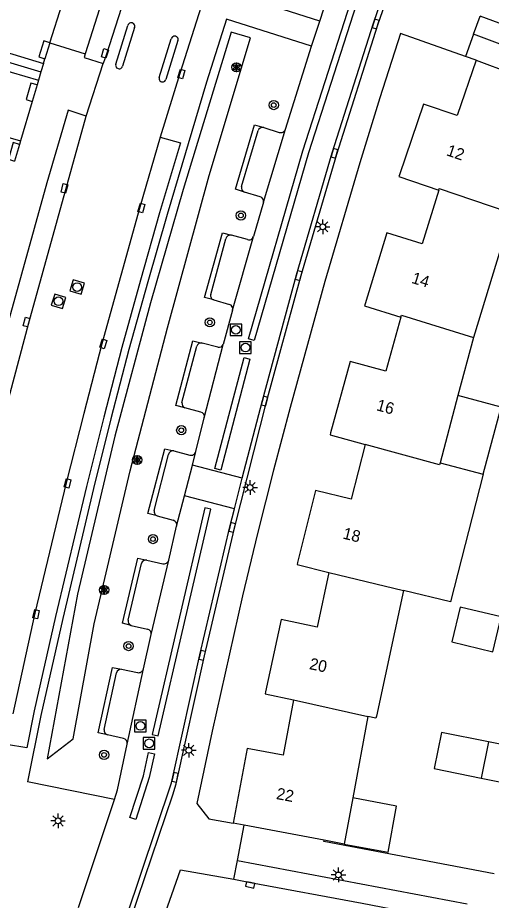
# Model space of a CAD drawing. Extents: x 124000 to 128010, y 398999 to 403000.
# Drawn here: x 126897.5 to 126938.3, y 399140.9 to 399216.9 of the extents above; entities that cross this region are included whole.
import ezdxf

# ---------------------------------------------------------------- set-up
doc = ezdxf.new("R2010")
doc.units = 0
for name, color, linetype in [('gg-afsc-muur', 7, 'Continuous'), ('gg-anno-huisnummerreeks BGT', 7, 'Continuous'), ('gg-bbg-gedigitaliseerde bebouwing', 7, 'Continuous'), ('gg-bbg-gedigitaliseerde bijgebouw', 7, 'Continuous'), ('gg-bbg-hoofdgebouw', 7, 'Continuous'), ('gg-bbg-luifel en loopbrug', 7, 'Continuous'), ('gg-bbg-onder overbouw', 7, 'Continuous'), ('gg-bbg-pand overbouw', 7, 'Continuous'), ('gg-bbg-tussenscheiding', 7, 'Continuous'), ('gg-bbg-tussenscheiding niveau 01', 7, 'Continuous'), ('gg-knt-verharding', 7, 'Continuous'), ('gg-knt-verharding nz', 7, 'Continuous'), ('gt-grn-groengrens', 7, 'Continuous'), ('gt-grn-weggrens', 7, 'Continuous'), ('gt-symb-boom', 7, 'Continuous'), ('gt-symb-kolk', 7, 'Continuous'), ('gt-symb-kolk center center', 7, 'Continuous'), ('gt-symb-lichtmast', 7, 'Continuous'), ('gt-symb-rioolschacht', 7, 'Continuous'), ('gt-symb-solitaire heester', 7, 'Continuous')]:
    doc.layers.add(name, color=color, linetype=linetype)

# ---------------------------------------------------------------- blocks, each defined once
blk = doc.blocks.new('gt0-BOOM')
at = {"layer": 'gt-symb-boom'}
for radius in [0.4, 0.2]:
    blk.add_circle((0, 0), radius, dxfattribs=at)
blk = doc.blocks.new('gt0-KOLK')
at = {"layer": 'gt-symb-kolk'}
blk.add_lwpolyline([(0, 0), (0.375, 0), (0.375, 0.4), (-0.375, 0.4), (-0.375, 0), (0, 0)], dxfattribs=at)
blk = doc.blocks.new('gt0-SH')
at = {"layer": 'gt-symb-solitaire heester'}
blk.add_circle((0, 0), 0.4, dxfattribs=at)
for centre, start, end in [((-0.346, 0.2), 270, 30), ((-0.346, -0.2), 330, 90), ((0, 0.4), 210, 330), ((0.346, 0.2), 150, 270), ((0.346, -0.2), 90, 210), ((0, -0.4), 30, 150)]:
    blk.add_arc(centre, 0.4, start, end, dxfattribs=at)
blk = doc.blocks.new('gt0-KOLKCC')
at = {"layer": 'gt-symb-kolk center center'}
blk.add_lwpolyline([(-0.375, 0.2), (0.375, 0.2), (0.375, -0.2), (-0.375, -0.2)], close=True, dxfattribs=at)
blk = doc.blocks.new('gt0-LMAST')
at = {"layer": 'gt-symb-lichtmast'}
for p, q in [((-0.182, 0.173), (-0.447, 0.438)), ((-0.005, 0.246), (-0.005, 0.621)), ((0.172, 0.173), (0.437, 0.438)), ((-0.255, -0.004), (-0.63, -0.004)), ((-0.182, -0.181), (-0.447, -0.446)), ((-0.005, -0.254), (-0.005, -0.629)), ((0.437, -0.446), (0.172, -0.181)), ((0.245, -0.004), (0.62, -0.004))]:
    blk.add_line(p, q, dxfattribs=at)
blk.add_circle((-0.005, -0.004), 0.25, dxfattribs=at)
blk = doc.blocks.new('gt0-RS')
at = {"layer": 'gt-symb-rioolschacht'}
blk.add_lwpolyline([(-0.5, -0.5), (0.5, -0.5), (0.5, 0.5), (-0.5, 0.5)], close=True, dxfattribs=at)
blk.add_circle((0, 0), 0.375, dxfattribs=at)

msp = doc.modelspace()

# ---------------------------------------------------------------- linework, layer by layer
at = {"layer": 'gg-afsc-muur'}
msp.add_lwpolyline([(126938.534, 399143.158), (126923.866, 399145.935), (126923.874, 399146.051)], dxfattribs=at)
at = {"layer": 'gg-bbg-gedigitaliseerde bebouwing'}
msp.add_line((126933.873, 399178.555), (126937.58, 399177.571), dxfattribs=at)
msp.add_lwpolyline([(126937.58, 399177.571), (126934.755, 399166.583), (126930.713, 399167.562)], dxfattribs=at)
at = {"layer": 'gg-bbg-gedigitaliseerde bijgebouw'}
msp.add_line((126938.031, 399154.516), (126937.405, 399151.406), dxfattribs=at)
msp.add_lwpolyline([(126937.405, 399151.406), (126940.397, 399150.804), (126941.023, 399153.915), (126938.031, 399154.516)], dxfattribs=at)
at = {"layer": 'gg-bbg-hoofdgebouw'}
for p, q in [((126900.27, 399214.74), (126901.335, 399218.057)), ((126899.713, 399212.951), (126899.833, 399213.349)), ((126936.966, 399213.241), (126943.297, 399210.86)), ((126899.275, 399211.505), (126899.159, 399211.103)), ((126898.731, 399209.688), (126897.722, 399206.277)), ((126897.722, 399206.277), (126897.636, 399205.985)), ((126940.024, 399200.06), (126936.736, 399189.343)), ((126936.736, 399189.343), (126935.409, 399184.343)), ((126935.409, 399184.343), (126933.873, 399178.555)), ((126930.713, 399167.562), (126928.382, 399156.746)), ((126927.653, 399156.707), (126926.346, 399149.69)), ((126926.346, 399149.69), (126925.608, 399145.724)), ((126916.986, 399147.352), (126916.037, 399147.531)), ((126923.874, 399146.051), (126916.986, 399147.352)), ((126925.608, 399145.724), (126923.874, 399146.051))]:
    msp.add_line(p, q, dxfattribs=at)
for points in [[(126936.966, 399213.241), (126935.337, 399208.459), (126932.429, 399209.439), (126930.374, 399203.368)], [(126930.374, 399203.368), (126930.319, 399203.207), (126933.757, 399202.043)], [(126933.757, 399202.043), (126932.329, 399197.422), (126929.289, 399198.354), (126927.415, 399192.24)], [(126927.415, 399192.24), (126927.365, 399192.077), (126930.501, 399191.116)], [(126930.501, 399191.116), (126929.192, 399186.443), (126926.125, 399187.284), (126924.436, 399181.126)], [(126924.436, 399181.126), (126924.391, 399180.962), (126927.41, 399180.134)], [(126927.41, 399180.134), (126926.208, 399175.418), (126923.131, 399176.179), (126921.594, 399169.967)], [(126921.594, 399169.967), (126921.553, 399169.802), (126924.3, 399169.122)], [(126924.3, 399169.122), (126923.285, 399164.403), (126920.177, 399165.075), (126918.828, 399158.834)], [(126918.828, 399158.834), (126918.792, 399158.668), (126921.245, 399158.138)], [(126921.245, 399158.138), (126920.351, 399153.37), (126917.245, 399153.954), (126916.037, 399147.531)], [(126928.382, 399156.746), (126928.344, 399156.57), (126927.653, 399156.707)]]:
    msp.add_lwpolyline(points, dxfattribs=at)
at = {"layer": 'gg-bbg-luifel en loopbrug'}
for points in [[(126937.58, 399177.571), (126939.116, 399183.359), (126935.409, 399184.343)], [(126935.611, 399166.126), (126934.889, 399163.137), (126938.397, 399162.29), (126939.119, 399165.278), (126935.611, 399166.126)], [(126938.031, 399154.516), (126933.997, 399155.327), (126933.371, 399152.217), (126937.405, 399151.406)], [(126925.608, 399145.724), (126929.385, 399145.021), (126930.123, 399148.987), (126926.346, 399149.69)]]:
    msp.add_lwpolyline(points, dxfattribs=at)
at = {"layer": 'gg-bbg-onder overbouw'}
for p, q in [((126890.123, 399215.874), (126899.713, 399212.951)), ((126889.647, 399214.378), (126899.275, 399211.505))]:
    msp.add_line(p, q, dxfattribs=at)
for points in [[(126900.27, 399214.74), (126899.755, 399214.902), (126899.318, 399213.511), (126899.833, 399213.349)], [(126899.159, 399211.103), (126898.633, 399211.262), (126898.214, 399209.844), (126898.731, 399209.688)], [(126897.636, 399205.985), (126897.098, 399206.141), (126896.692, 399204.702), (126897.22, 399204.549)]]:
    msp.add_lwpolyline(points, dxfattribs=at)
at = {"layer": 'gg-bbg-pand overbouw'}
for p, q in [((126900.27, 399214.74), (126899.833, 399213.349)), ((126899.713, 399212.951), (126899.494, 399212.228)), ((126899.494, 399212.228), (126899.275, 399211.505)), ((126899.159, 399211.103), (126898.731, 399209.688)), ((126897.636, 399205.985), (126897.22, 399204.549))]:
    msp.add_line(p, q, dxfattribs=at)
at = {"layer": 'gg-bbg-tussenscheiding'}
for p, q in [((126888.105, 399209.103), (126897.722, 399206.277)), ((126924.3, 399169.122), (126930.713, 399167.562)), ((126921.245, 399158.138), (126927.653, 399156.707))]:
    msp.add_line(p, q, dxfattribs=at)
for points in [[(126933.757, 399202.043), (126933.803, 399202.192), (126939.614, 399200.201), (126939.671, 399200.366)], [(126930.501, 399191.116), (126930.543, 399191.268), (126936.736, 399189.343)], [(126933.873, 399178.555), (126933.83, 399178.391), (126927.41, 399180.134)]]:
    msp.add_lwpolyline(points, dxfattribs=at)
at = {"layer": 'gg-bbg-tussenscheiding niveau 01'}
msp.add_line((126889.885, 399215.126), (126899.494, 399212.228), dxfattribs=at)
at = {"layer": 'gg-knt-verharding'}
for p, q in [((126923.5, 399216.583), (126914.519, 399219.495)), ((126936.745, 399215.479), (126937.308, 399217.034)), ((126905.942, 399212.882), (126906.982, 399216.224)), ((126922.796, 399214.441), (126915.481, 399216.778)), ((126922.796, 399214.441), (126923.5, 399216.583)), ((126907.564, 399216.054), (126906.521, 399212.714)), ((126936.055, 399213.564), (126930.459, 399215.548)), ((126909.677, 399211.751), (126910.721, 399215.073)), ((126911.296, 399214.919), (126910.257, 399211.575)), ((126920.549, 399207.287), (126922.796, 399214.441)), ((126936.966, 399213.241), (126936.055, 399213.564)), ((126903.399, 399208.422), (126904.848, 399212.942)), ((126916.77, 399202.358), (126918.194, 399207.169)), ((126918.667, 399201.016), (126920.549, 399207.287)), ((126918.678, 399207.432), (126920.015, 399207.021)), ((126918.389, 399201.468), (126917.028, 399201.877)), ((126918.667, 399201.016), (126917.789, 399198.036)), ((126914.113, 399193.068), (126915.415, 399197.857)), ((126917.28, 399197.789), (126915.91, 399198.155)), ((126915.997, 399191.698), (126917.789, 399198.036)), ((126914.371, 399192.592), (126915.728, 399192.199)), ((126915.997, 399191.698), (126915.177, 399188.754)), ((126914.742, 399188.522), (126913.374, 399188.868)), ((126913.563, 399182.429), (126915.177, 399188.754)), ((126911.638, 399183.738), (126912.919, 399188.59)), ((126913.272, 399182.929), (126911.901, 399183.281)), ((126912.826, 399179.52), (126913.563, 399182.429)), ((126909.255, 399174.44), (126910.488, 399179.287)), ((126910.952, 399179.576), (126912.313, 399179.217)), ((126912.535, 399178.357), (126912.826, 399179.52)), ((126911.86, 399175.702), (126912.535, 399178.357)), ((126916.838, 399177.239), (126912.535, 399178.357)), ((126916.171, 399174.585), (126916.838, 399177.239)), ((126911.184, 399173.094), (126911.86, 399175.702)), ((126916.171, 399174.585), (126911.86, 399175.702)), ((126909.519, 399173.992), (126910.89, 399173.615)), ((126910.5, 399170.166), (126911.184, 399173.094)), ((126907.019, 399165.008), (126908.16, 399169.881)), ((126908.62, 399170.178), (126909.982, 399169.869)), ((126908.984, 399163.772), (126910.5, 399170.166)), ((126907.254, 399164.558), (126908.669, 399164.233)), ((126908.321, 399160.808), (126908.984, 399163.772)), ((126906.446, 399160.773), (126907.815, 399160.493)), ((126906.919, 399154.33), (126908.321, 399160.808)), ((126904.937, 399155.577), (126905.993, 399160.468)), ((126906.608, 399154.821), (126905.239, 399155.134)), ((126905.835, 399149.546), (126898.328, 399151.089)), ((126902.725, 399140.247), (126905.835, 399149.546)), ((126916.105, 399142.697), (126916.41, 399144.308)), ((126916.41, 399144.308), (126936.19, 399140.564))]:
    msp.add_line(p, q, dxfattribs=at)
for points in [[(126932.45, 399290.928), (126925.095, 399273.503), (126922.624, 399267.504), (126918.194, 399256.302), (126913.85, 399245.067), (126912.12, 399240.391), (126910.462, 399235.689), (126906.992, 399225.349), (126903.31, 399213.773)], [(126916.838, 399177.239), (126918.564, 399183.924), (126921.5, 399194.738), (126924.581, 399205.262), (126928.135, 399216.42), (126933.562, 399232.275), (126937.293, 399242.47), (126941.206, 399252.505), (126944.493, 399260.572), (126944.671, 399261.029)], [(126923.5, 399216.583), (126925.425, 399222.559), (126927.473, 399228.504), (126928.724, 399232.054), (126931.13, 399238.726)], [(126919.279, 399235.564), (126914.931, 399223.03), (126911.457, 399212.099), (126909.772, 399206.614)], [(126907.244, 399139.286), (126910.851, 399149.947), (126911.146, 399150.9), (126913.578, 399161.946), (126916.166, 399172.931), (126918.909, 399183.821), (126921.888, 399194.616), (126924.973, 399205.131), (126928.516, 399216.289), (126929.729, 399219.852)], [(126915.481, 399216.778), (126913.766, 399211.357), (126910.366, 399199.955), (126908.696, 399194.145), (126907.077, 399188.321), (126905.524, 399182.336), (126904.033, 399176.336), (126901.381, 399165.153)], [(126930.459, 399215.548), (126928.679, 399209.983), (126926.952, 399204.402), (126923.944, 399194.166), (126920.956, 399183.332), (126919.523, 399177.914), (126918.143, 399172.483), (126916.851, 399167.09), (126914.244, 399155.449), (126912.926, 399149.203)], [(126953.982, 399210.813), (126953.349, 399209.237), (126936.745, 399215.479)], [(126903.31, 399213.773), (126903.213, 399213.468), (126904.848, 399212.942)], [(126903.399, 399208.422), (126901.832, 399208.924), (126900.008, 399202.671), (126896.721, 399190.864), (126895.145, 399184.948), (126893.626, 399179.017), (126892.222, 399173.206), (126890.874, 399167.382), (126888.861, 399158.148), (126888.359, 399155.676)], [(126917.028, 399201.877), (126916.245, 399202.125), (126917.893, 399207.662), (126918.678, 399207.432)], [(126909.772, 399206.614), (126911.508, 399206.114), (126909.719, 399200.095), (126908.062, 399194.297), (126906.458, 399188.484), (126904.909, 399182.503), (126903.419, 399176.507), (126900.763, 399165.326), (126898.911, 399157.197)], [(126914.371, 399192.592), (126913.582, 399192.802), (126915.14, 399198.366), (126915.91, 399198.155)], [(126911.901, 399183.281), (126911.122, 399183.497), (126912.586, 399189.076), (126913.374, 399188.868)], [(126909.519, 399173.992), (126908.693, 399174.187), (126910.165, 399179.766), (126910.952, 399179.576)], [(126906.836, 399139.368), (126910.747, 399150.983), (126910.853, 399151.503), (126913.187, 399162.025), (126915.776, 399173.038), (126916.171, 399174.585)], [(126907.254, 399164.558), (126906.532, 399164.75), (126907.834, 399170.345), (126908.62, 399170.178)], [(126901.381, 399165.153), (126899.486, 399156.802), (126898.328, 399151.089)], [(126905.239, 399155.134), (126904.433, 399155.295), (126905.645, 399160.934), (126906.446, 399160.773)], [(126898.911, 399157.197), (126898.294, 399153.996), (126896.543, 399154.309)], [(126905.835, 399149.546), (126906.086, 399150.387), (126906.919, 399154.33)], [(126912.926, 399149.203), (126913.945, 399147.899), (126916.037, 399147.531)], [(126909.862, 399138.766), (126911.5, 399143.486), (126916.105, 399142.697)]]:
    msp.add_lwpolyline(points, dxfattribs=at)
for centre, radius, start, end in [((126907.276, 399216.15), 0.303, 341.47842, 165.95582), ((126911.011, 399215.004), 0.298, 343.32659, 166.68657), ((126906.231, 399212.796), 0.301, 163.39092, 344.24833), ((126909.967, 399211.662), 0.303, 162.93902, 343.30032), ((126918.582, 399207.032), 0.412, 76.52337, 160.51492), ((126920.15, 399207.419), 0.42, 251.22738, 341.73092), ((126917.167, 399202.261), 0.409, 166.31453, 250.10214), ((126918.286, 399201.093), 0.389, 348.55264, 74.63408), ((126915.81, 399197.761), 0.407, 75.77255, 166.32503), ((126917.416, 399198.157), 0.392, 249.72868, 342.04269), ((126914.478, 399192.958), 0.381, 163.22855, 253.68833), ((126915.601, 399191.808), 0.411, 344.42287, 72.04216), ((126913.283, 399188.505), 0.374, 76.00829, 166.84066), ((126914.838, 399188.866), 0.357, 254.45081, 341.69417), ((126912.082, 399183.689), 0.447, 173.73161, 246.10858), ((126913.156, 399182.527), 0.419, 346.48333, 73.91548), ((126910.863, 399179.201), 0.385, 76.69004, 167.14297), ((126912.42, 399179.622), 0.419, 255.25574, 345.88014), ((126909.61, 399174.347), 0.367, 165.37838, 255.64209), ((126910.767, 399173.202), 0.431, 345.48987, 73.38215), ((126908.56, 399169.766), 0.416, 81.68491, 164.01188), ((126910.094, 399170.274), 0.421, 254.60274, 345.05365), ((126907.371, 399164.906), 0.367, 163.79934, 251.34979), ((126908.596, 399163.845), 0.394, 349.28614, 79.40323), ((126906.389, 399160.369), 0.408, 81.8903, 166.01362), ((126907.914, 399160.897), 0.416, 256.19229, 347.61469), ((126905.337, 399155.525), 0.403, 172.59762, 255.9681), ((126906.508, 399154.414), 0.419, 348.50094, 76.1995)]:
    msp.add_arc(centre, radius, start, end, dxfattribs=at)
at = {"layer": 'gg-knt-verharding nz'}
msp.add_line((126953.982, 399210.813), (126937.308, 399217.034), dxfattribs=at)
for points in [[(126933.611, 399289.083), (126924.294, 399266.847), (126919.666, 399255.346), (126917.574, 399249.934), (126915.536, 399244.502), (126912.2, 399235.113), (126908.683, 399224.779), (126905.141, 399213.751), (126904.848, 399212.942)], [(126927.822, 399223.378), (126928.32, 399223.214), (126922.547, 399205.268), (126917.87, 399189.104), (126917.382, 399189.235), (126922.052, 399205.44), (126927.822, 399223.378)], [(126890.039, 399155.269), (126892.611, 399167.124), (126893.936, 399172.804), (126895.315, 399178.472), (126896.85, 399184.549), (126898.442, 399190.612), (126903.399, 399208.422)], [(126909.772, 399206.614), (126907.999, 399200.57), (126904.731, 399188.792), (126903.177, 399182.814), (126901.672, 399176.823), (126898.96, 399165.593), (126897.068, 399156.942)], [(126916.991, 399187.633), (126917.486, 399187.498), (126914.979, 399177.935), (126914.484, 399178.07), (126916.991, 399187.633)], [(126913.62, 399174.68), (126909.083, 399155.149), (126909.583, 399155.036), (126914.12, 399174.567), (126913.62, 399174.68)], [(126908.756, 399153.61), (126909.27, 399153.496), (126908.82, 399151.445), (126907.661, 399147.833), (126907.164, 399147.993), (126908.322, 399151.604), (126908.756, 399153.61)], [(126916.105, 399142.697), (126917.553, 399142.401), (126927.148, 399140.634), (126935.925, 399138.942)]]:
    msp.add_lwpolyline(points, dxfattribs=at)
at = {"layer": 'gt-grn-groengrens'}
msp.add_lwpolyline([(126915.887, 399215.641), (126911.75, 399202.095), (126908.932, 399192.336), (126905.86, 399180.849), (126902.641, 399167.233), (126900.032, 399153.063), (126902.277, 399154.788), (126904.083, 399164.687), (126907.191, 399177.855), (126910.385, 399190.184), (126913.974, 399203.296), (126917.556, 399215.174), (126915.887, 399215.641)], dxfattribs=at)
at = {"layer": 'gt-grn-weggrens'}
for p, q in [((126936.745, 399215.479), (126936.055, 399213.564)), ((126900.27, 399214.74), (126903.31, 399213.773)), ((126916.41, 399144.308), (126916.986, 399147.352))]:
    msp.add_line(p, q, dxfattribs=at)

# ---------------------------------------------------------------- block references
at = {"layer": 'gt-symb-boom'}
for p in [(126919.545, 399209.374), (126916.715, 399199.863), (126914.042, 399190.656), (126911.584, 399181.363), (126909.145, 399171.992), (126907.046, 399162.775), (126904.933, 399153.399)]:
    msp.add_blockref('gt0-BOOM', p, dxfattribs=at)
at = {"layer": 'gt-symb-kolk'}
for p, rotation in [((126928.135, 399216.42), -107.66934923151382), ((126924.581, 399205.262), -106.31895270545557), ((126921.5, 399194.738), -105.18717236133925), ((126918.564, 399183.924), -104.46878178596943), ((126915.776, 399173.038), -103.22203740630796), ((126913.187, 399162.025), -102.51130078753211), ((126910.853, 399151.503), -101.51251324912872), ((126917.553, 399142.401), 168.46537934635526)]:
    msp.add_blockref('gt0-KOLK', p, dxfattribs=dict(at, rotation=rotation))
at = {"layer": 'gt-symb-kolk center center'}
for p, rotation in [((126905.005, 399213.814), 72.77930062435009), ((126911.594, 399212.052), -107.149043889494), ((126901.517, 399202.192), 74.81021282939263), ((126908.153, 399200.517), -107.09430559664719), ((126898.252, 399190.674), -105.5517248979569), ((126904.872, 399188.805), -106.8035480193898), ((126901.787, 399176.789), -104.59195620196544), ((126899.08, 399165.516), -102.2988551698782)]:
    msp.add_blockref('gt0-KOLKCC', p, dxfattribs=dict(at, rotation=rotation))
at = {"layer": 'gt-symb-lichtmast'}
for p in [(126923.767, 399198.884), (126917.515, 399176.433), (126912.233, 399153.8), (126900.975, 399147.72), (126925.118, 399143.066)]:
    msp.add_blockref('gt0-LMAST', p, dxfattribs=at)
at = {"layer": 'gt-symb-rioolschacht'}
for p, rotation in [((126902.616, 399193.697), 163.14160123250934), ((126901.013, 399192.47), 72.90569440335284)]:
    msp.add_blockref('gt0-RS', p, dxfattribs=dict(at, rotation=rotation))
for p in [(126916.282, 399190.01), (126917.107, 399188.478), (126908.058, 399155.892), (126908.813, 399154.394)]:
    msp.add_blockref('gt0-RS', p, dxfattribs=at)
at = {"layer": 'gt-symb-solitaire heester'}
for p in [(126916.33, 399212.621), (126907.787, 399178.801), (126904.935, 399167.604)]:
    msp.add_blockref('gt0-SH', p, dxfattribs=at)

# ---------------------------------------------------------------- texts
at = {"layer": 'gg-anno-huisnummerreeks BGT'}
for s, rotation, p in [('12', 341.3, (126934.347, 399205.055)), ('14', 343, (126931.345, 399194.065)), ('16', 344.6, (126928.319, 399183.099)), ('18', 346.1, (126925.428, 399172.044)), ('20', 347.8, (126922.551, 399160.801)), ('22', 349.3, (126919.708, 399149.607))]:
    msp.add_text(s, height=1, rotation=rotation, dxfattribs=at).set_placement(p)

doc.saveas('drawing.dxf')
